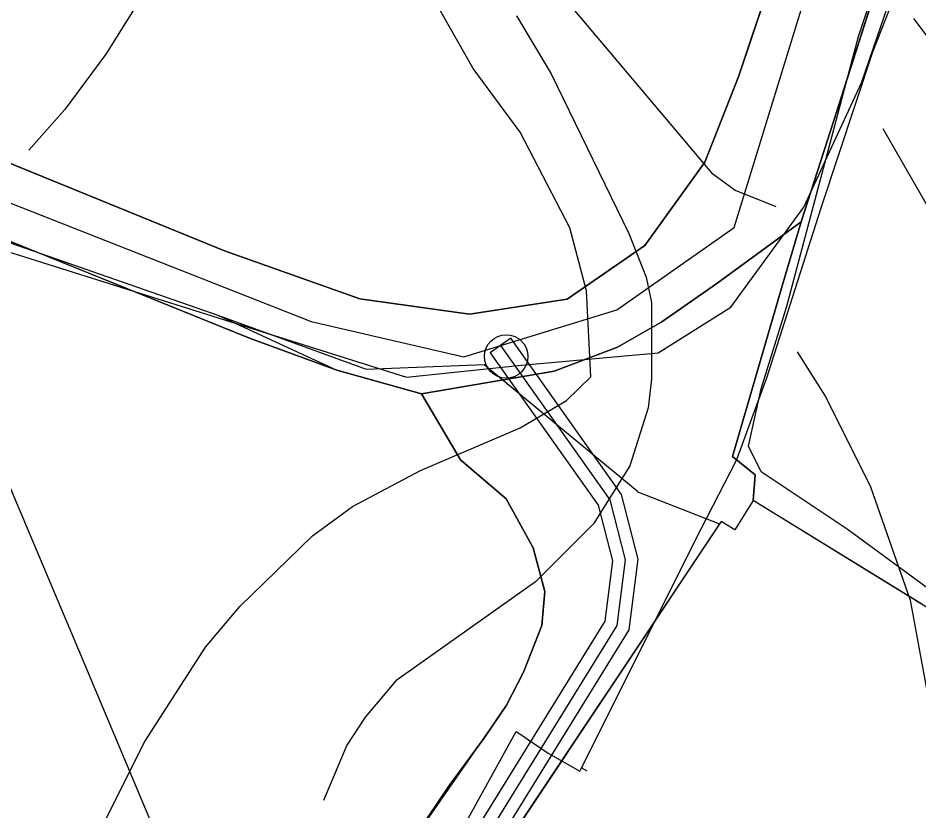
# Model space of a CAD drawing. Extents: x -662620 to -656370, y -1067090 to -1062990.
# Drawn here: x -657508.5 to -657366.5, y -1064149.9 to -1064024.9 of the extents above; entities that cross this region are included whole.
import ezdxf

# ---------------------------------------------------------------- set-up
doc = ezdxf.new("R2010")
doc.units = 0
for name, color, linetype in [('Agrotechnicka_opatreni_hrazkovani_a_dulkovani__mulcovani', 7, 'Continuous'), ('CESTA_ZABOR', 7, 'Continuous'), ('ELEK__VEDENÍ_VN_-_NADZEMNÍ', 7, 'Continuous'), ('LOKÁLNÍ_BIOCENTRUM_-_NAVRŽENÝ', 7, 'Continuous'), ('OBVOD_PÚ', 7, 'Continuous'), ('Ochr__pás__vod__zdroje_II__stupně', 7, 'Continuous'), ('Organizacni_opatreni_ochranne_zatravnení__protierozni_rozmistovani_plodin__osevni_postup__stridani_plodin', 7, 'Continuous'), ('ORNÁ_PŮDA_-_STÁVAJÍCÍ', 7, 'Continuous'), ('OSTATNÍ_PLOCHA_-_STÁVAJÍCÍ', 7, 'Continuous'), ('PLYNOVOD_-_STL', 7, 'Continuous'), ('Plynovod_-_vedeni_katod__ochrany', 7, 'Continuous'), ('POLNÍ_CESTA_STÁVAJÍCÍ_-_KRAJ', 7, 'Continuous'), ('POLNÍ_CESTA_STÁVAJÍCÍ_-_OSA', 7, 'Continuous'), ('SILNICE_II__TŘÍDY_A_III__TŘÍDY', 7, 'Continuous'), ('TRVALÝ_TRÁVNÍ_POROST_-_NAVRŽENÝ', 7, 'Continuous'), ('VRSTEVNICE_ZDŮRAZNĚNÁ', 7, 'Continuous'), ('VRSTEVNICE_ZÁKLADNÍ', 7, 'Continuous')]:
    doc.layers.add(name, color=color, linetype=linetype)

msp = doc.modelspace()

# ---------------------------------------------------------------- linework, layer by layer
at = {"layer": 'Agrotechnicka_opatreni_hrazkovani_a_dulkovani__mulcovani'}
msp.add_lwpolyline([(-657347.75, -1064127.57), (-657377.82, -1064105.48), (-657391.35, -1064096.44), (-657393.35, -1064092.42), (-657391.35, -1064083.39), (-657387.34, -1064070.33), (-657376.01, -1064027.86), (-657364.99, -1063994.72)], dxfattribs=at)
at = {"layer": 'CESTA_ZABOR'}
for points in [[(-657457.93, -1064265.38), (-657454.56, -1064222.06), (-657451.07, -1064198.96), (-657445.43, -1064179.86), (-657438.28, -1064163.61), (-657412.18, -1064121.35), (-657410.75, -1064110.21), (-657413.36, -1064100.02), (-657430.84, -1064075.39), (-657434.1, -1064077.7), (-657417.05, -1064101.73), (-657414.82, -1064110.46), (-657416.03, -1064119.99), (-657441.83, -1064161.74), (-657449.19, -1064178.48), (-657454.99, -1064198.09), (-657458.54, -1064221.61), (-657462.08, -1064264.94), (-657457.93, -1064265.38), (-657457.93, -1064265.38)], [(-657457.93, -1064265.38), (-657454.56, -1064222.06), (-657451.07, -1064198.96), (-657445.43, -1064179.86), (-657438.28, -1064163.61), (-657412.18, -1064121.35), (-657410.75, -1064110.21), (-657413.36, -1064100.02), (-657430.84, -1064075.39), (-657434.1, -1064077.7), (-657417.05, -1064101.73), (-657414.82, -1064110.46), (-657416.03, -1064119.99), (-657441.83, -1064161.74), (-657449.19, -1064178.48), (-657454.99, -1064198.09), (-657458.54, -1064221.61), (-657462.08, -1064264.94)]]:
    msp.add_lwpolyline(points, dxfattribs=at)
at = {"layer": 'ELEK__VEDENÍ_VN_-_NADZEMNÍ'}
msp.add_lwpolyline([(-657634.95, -1063857.32), (-657581.96, -1063927.98), (-657560.19, -1063979.98), (-657528.35, -1064055.02), (-657499.38, -1064123.52), (-657468.5, -1064196.97)], dxfattribs=at)
at = {"layer": 'LOKÁLNÍ_BIOCENTRUM_-_NAVRŽENÝ'}
msp.add_lwpolyline([(-657615.1, -1064022.96), (-657557.94, -1064043.24), (-657508.39, -1064060.84), (-657476.99, -1064071.79), (-657453.62, -1064080.3), (-657435.01, -1064079.53), (-657410.92, -1064099.45), (-657410.96, -1064099.55), (-657397.93, -1064104.67), (-657434.53, -1064159.55), (-657443.45, -1064178.87), (-657450.53, -1064209.85), (-657453.56, -1064242.28)], dxfattribs=at)
at = {"layer": 'OBVOD_PÚ'}
for points in [[(-657392.61, -1064100.95), (-657395.53, -1064105.61)], [(-657304.33, -1064155.33), (-657392.61, -1064100.95)], [(-657397.67, -1064104.28), (-657434.53, -1064159.55)], [(-657395.53, -1064105.61), (-657397.67, -1064104.28)]]:
    msp.add_lwpolyline(points, dxfattribs=at)
at = {"layer": 'Ochr__pás__vod__zdroje_II__stupně'}
msp.add_lwpolyline([(-657595.77, -1063736.63), (-657613.59, -1063825.23), (-657649.12, -1063993.23), (-657646.25, -1064010.94), (-657514.23, -1064060.49), (-657447.29, -1064081.53), (-657429.12, -1064079.62), (-657407.6, -1064077.71), (-657396.13, -1064070.53), (-657384.65, -1064054.75), (-657375.57, -1064035.15), (-657364.57, -1064003.11), (-657352.68, -1063948.94), (-657307.8, -1063808.07), (-657262.97, -1063854.18), (-657166.64, -1063958.15)], dxfattribs=at)
at = {"layer": 'Organizacni_opatreni_ochranne_zatravnení__protierozni_rozmistovani_plodin__osevni_postup__stridani_plodin'}
msp.add_lwpolyline([(-657390.04, -1064019.55), (-657394.9, -1064034.07), (-657400.27, -1064047.64), (-657409.71, -1064060.81), (-657421.94, -1064069.22), (-657437.35, -1064071.61), (-657454.62, -1064069.18), (-657475.98, -1064061.63), (-657519.12, -1064044.03), (-657524.67, -1064041.53), (-657549.58, -1064032.65), (-657595.3, -1064015.59)], dxfattribs=at)
at = {"layer": 'ORNÁ_PŮDA_-_STÁVAJÍCÍ'}
for p, q in [((-657379.93, -1064041.08), (-657366.76, -1064000.07)), ((-657390.04, -1064019.55), (-657394.9, -1064034.07)), ((-657394.9, -1064034.07), (-657400.27, -1064047.64)), ((-657385.04, -1064057.08), (-657379.93, -1064041.08)), ((-657475.98, -1064061.63), (-657519.12, -1064044.03)), ((-657400.27, -1064047.64), (-657409.71, -1064060.81)), ((-657387.91, -1064066.6), (-657385.04, -1064057.08)), ((-657510.18, -1064059.95), (-657472.02, -1064075.38)), ((-657454.62, -1064069.18), (-657475.98, -1064061.63)), ((-657409.71, -1064060.81), (-657421.94, -1064069.22)), ((-657395.89, -1064094.06), (-657387.91, -1064066.6)), ((-657437.35, -1064071.61), (-657454.62, -1064069.18)), ((-657421.94, -1064069.22), (-657437.35, -1064071.61)), ((-657472.02, -1064075.38), (-657458.24, -1064080.42)), ((-657458.24, -1064080.42), (-657458.23, -1064080.42)), ((-657458.23, -1064080.42), (-657444.91, -1064084.16)), ((-657444.91, -1064084.16), (-657438.77, -1064094.56)), ((-657438.77, -1064094.56), (-657431.56, -1064100.7)), ((-657392.33, -1064096.91), (-657395.89, -1064094.06)), ((-657392.61, -1064100.95), (-657392.33, -1064096.91)), ((-657431.56, -1064100.7), (-657427.32, -1064108.43)), ((-657366.22, -1064117.2), (-657392.61, -1064100.95)), ((-657427.32, -1064108.43), (-657425.45, -1064115.29)), ((-657425.45, -1064115.29), (-657425.92, -1064120.66)), ((-657425.92, -1064120.66), (-657428.81, -1064128.04)), ((-657428.81, -1064128.04), (-657431.53, -1064133.23)), ((-657431.53, -1064133.23), (-657435.1, -1064138.47)), ((-657435.1, -1064138.47), (-657440.48, -1064145.85)), ((-657440.48, -1064145.85), (-657447.72, -1064156.59))]:
    msp.add_line(p, q, dxfattribs=at)
for points in [[(-657366.22, -1064117.2), (-657392.61, -1064100.95), (-657392.33, -1064096.91), (-657395.89, -1064094.06), (-657387.91, -1064066.6), (-657385.04, -1064057.08), (-657379.93, -1064041.08), (-657366.76, -1064000.07)], [(-657390.04, -1064019.55), (-657394.9, -1064034.07), (-657400.27, -1064047.64), (-657409.71, -1064060.81), (-657421.94, -1064069.22), (-657437.35, -1064071.61), (-657454.62, -1064069.18), (-657475.98, -1064061.63), (-657519.12, -1064044.03), (-657524.67, -1064041.53), (-657549.58, -1064032.65), (-657595.3, -1064015.59)], [(-657510.18, -1064059.95), (-657472.02, -1064075.38), (-657458.24, -1064080.42), (-657458.23, -1064080.42), (-657444.91, -1064084.16), (-657438.77, -1064094.56), (-657431.56, -1064100.7), (-657427.32, -1064108.43), (-657425.45, -1064115.29), (-657425.92, -1064120.66), (-657428.81, -1064128.04), (-657431.53, -1064133.23), (-657435.1, -1064138.47), (-657440.48, -1064145.85), (-657447.72, -1064156.59), (-657456.27, -1064168.36), (-657464.88, -1064180.58), (-657469.37, -1064188.4), (-657474.01, -1064197.15), (-657479.53, -1064209.36), (-657483.53, -1064219.56)]]:
    msp.add_lwpolyline(points, dxfattribs=at)
at = {"layer": 'OSTATNÍ_PLOCHA_-_STÁVAJÍCÍ'}
for p, q in [((-657366.76, -1064000.07), (-657379.93, -1064041.08)), ((-657366.76, -1064000.07), (-657379.93, -1064041.08)), ((-657394.9, -1064034.07), (-657390.04, -1064019.55)), ((-657394.9, -1064034.07), (-657390.04, -1064019.55)), ((-657400.27, -1064047.64), (-657394.9, -1064034.07)), ((-657400.27, -1064047.64), (-657394.9, -1064034.07)), ((-657379.93, -1064041.08), (-657385.04, -1064057.08)), ((-657379.93, -1064041.08), (-657385.04, -1064057.08)), ((-657519.12, -1064044.03), (-657475.98, -1064061.63)), ((-657519.12, -1064044.03), (-657475.98, -1064061.63)), ((-657409.71, -1064060.81), (-657400.27, -1064047.64)), ((-657409.71, -1064060.81), (-657400.27, -1064047.64)), ((-657385.04, -1064057.08), (-657398.35, -1064066.8)), ((-657398.35, -1064066.8), (-657385.04, -1064057.08)), ((-657385.04, -1064057.08), (-657398.35, -1064066.8)), ((-657398.35, -1064066.8), (-657385.04, -1064057.08)), ((-657385.04, -1064057.08), (-657387.91, -1064066.6)), ((-657385.04, -1064057.08), (-657387.91, -1064066.6)), ((-657472.03, -1064075.37), (-657510.19, -1064059.94)), ((-657472.03, -1064075.37), (-657510.19, -1064059.94)), ((-657475.98, -1064061.63), (-657454.62, -1064069.18)), ((-657475.98, -1064061.63), (-657454.62, -1064069.18)), ((-657421.94, -1064069.22), (-657409.71, -1064060.81)), ((-657421.94, -1064069.22), (-657409.71, -1064060.81)), ((-657398.35, -1064066.8), (-657407, -1064072.8)), ((-657407, -1064072.8), (-657398.35, -1064066.8)), ((-657398.35, -1064066.8), (-657407, -1064072.8)), ((-657407, -1064072.8), (-657398.35, -1064066.8)), ((-657387.91, -1064066.6), (-657395.89, -1064094.06)), ((-657387.91, -1064066.6), (-657395.89, -1064094.06)), ((-657454.62, -1064069.18), (-657437.35, -1064071.61)), ((-657454.62, -1064069.18), (-657437.35, -1064071.61)), ((-657437.35, -1064071.61), (-657421.94, -1064069.22)), ((-657437.35, -1064071.61), (-657421.94, -1064069.22)), ((-657407, -1064072.8), (-657414, -1064076.8)), ((-657414, -1064076.8), (-657407, -1064072.8)), ((-657407, -1064072.8), (-657414, -1064076.8)), ((-657414, -1064076.8), (-657407, -1064072.8)), ((-657458.24, -1064080.41), (-657472.03, -1064075.37)), ((-657458.24, -1064080.41), (-657472.03, -1064075.37)), ((-657414, -1064076.8), (-657424, -1064080.6)), ((-657424, -1064080.6), (-657414, -1064076.8)), ((-657414, -1064076.8), (-657424, -1064080.6)), ((-657424, -1064080.6), (-657414, -1064076.8)), ((-657444.91, -1064084.16), (-657458.24, -1064080.41)), ((-657444.91, -1064084.16), (-657458.24, -1064080.41)), ((-657424, -1064080.6), (-657444.91, -1064084.16)), ((-657444.91, -1064084.16), (-657424, -1064080.6)), ((-657424, -1064080.6), (-657444.91, -1064084.16)), ((-657444.91, -1064084.16), (-657424, -1064080.6)), ((-657438.77, -1064094.56), (-657444.91, -1064084.16)), ((-657438.77, -1064094.56), (-657444.91, -1064084.16)), ((-657431.56, -1064100.7), (-657438.77, -1064094.56)), ((-657431.56, -1064100.7), (-657438.77, -1064094.56)), ((-657395.89, -1064094.06), (-657392.33, -1064096.91)), ((-657395.89, -1064094.06), (-657392.33, -1064096.91)), ((-657392.33, -1064096.91), (-657392.61, -1064100.95)), ((-657392.33, -1064096.91), (-657392.61, -1064100.95)), ((-657427.32, -1064108.43), (-657431.56, -1064100.7)), ((-657427.32, -1064108.43), (-657431.56, -1064100.7)), ((-657392.61, -1064100.95), (-657395.53, -1064105.61)), ((-657392.61, -1064100.95), (-657395.53, -1064105.61)), ((-657397.67, -1064104.28), (-657434.53, -1064159.55)), ((-657397.67, -1064104.28), (-657434.53, -1064159.55)), ((-657395.53, -1064105.61), (-657397.67, -1064104.28)), ((-657395.53, -1064105.61), (-657397.67, -1064104.28)), ((-657425.45, -1064115.29), (-657427.32, -1064108.43)), ((-657425.45, -1064115.29), (-657427.32, -1064108.43)), ((-657425.92, -1064120.66), (-657425.45, -1064115.29)), ((-657425.92, -1064120.66), (-657425.45, -1064115.29)), ((-657428.81, -1064128.04), (-657425.92, -1064120.66)), ((-657428.81, -1064128.04), (-657425.92, -1064120.66)), ((-657431.53, -1064133.23), (-657428.81, -1064128.04)), ((-657431.53, -1064133.23), (-657428.81, -1064128.04)), ((-657435.1, -1064138.47), (-657431.53, -1064133.23)), ((-657435.1, -1064138.47), (-657431.53, -1064133.23)), ((-657440.48, -1064145.85), (-657435.1, -1064138.47)), ((-657440.48, -1064145.85), (-657435.1, -1064138.47)), ((-657447.72, -1064156.59), (-657440.48, -1064145.85)), ((-657447.72, -1064156.59), (-657440.48, -1064145.85))]:
    msp.add_line(p, q, dxfattribs=at)
for points in [[(-657366.76, -1064000.07), (-657379.93, -1064041.08), (-657385.04, -1064057.08), (-657398.35, -1064066.8), (-657407, -1064072.8), (-657414, -1064076.8), (-657424, -1064080.6), (-657444.91, -1064084.16), (-657458.24, -1064080.41), (-657472.03, -1064075.37), (-657510.19, -1064059.94), (-657544.58, -1064046.62), (-657569.15, -1064037.07), (-657602.27, -1064023.9)], [(-657366.76, -1064000.07), (-657379.93, -1064041.08), (-657385.04, -1064057.08), (-657398.35, -1064066.8), (-657407, -1064072.8), (-657414, -1064076.8), (-657424, -1064080.6), (-657444.91, -1064084.16), (-657458.24, -1064080.41), (-657472.03, -1064075.37), (-657510.19, -1064059.94), (-657544.58, -1064046.62), (-657569.15, -1064037.07), (-657602.27, -1064023.9)], [(-657595.3, -1064015.59), (-657549.58, -1064032.65), (-657524.67, -1064041.53), (-657519.12, -1064044.03), (-657475.98, -1064061.63), (-657454.62, -1064069.18), (-657437.35, -1064071.61), (-657421.94, -1064069.22), (-657409.71, -1064060.81), (-657400.27, -1064047.64), (-657394.9, -1064034.07), (-657390.04, -1064019.55)], [(-657595.3, -1064015.59), (-657549.58, -1064032.65), (-657524.67, -1064041.53), (-657519.12, -1064044.03), (-657475.98, -1064061.63), (-657454.62, -1064069.18), (-657437.35, -1064071.61), (-657421.94, -1064069.22), (-657409.71, -1064060.81), (-657400.27, -1064047.64), (-657394.9, -1064034.07), (-657390.04, -1064019.55)], [(-657447.72, -1064156.59), (-657440.48, -1064145.85), (-657435.1, -1064138.47), (-657431.53, -1064133.23), (-657428.81, -1064128.04), (-657425.92, -1064120.66), (-657425.45, -1064115.29), (-657427.32, -1064108.43), (-657431.56, -1064100.7), (-657438.77, -1064094.56), (-657444.91, -1064084.16), (-657424, -1064080.6), (-657414, -1064076.8), (-657407, -1064072.8), (-657398.35, -1064066.8), (-657385.04, -1064057.08), (-657387.91, -1064066.6), (-657395.89, -1064094.06), (-657392.33, -1064096.91), (-657392.61, -1064100.95), (-657395.53, -1064105.61), (-657397.67, -1064104.28), (-657434.53, -1064159.55)], [(-657447.72, -1064156.59), (-657440.48, -1064145.85), (-657435.1, -1064138.47), (-657431.53, -1064133.23), (-657428.81, -1064128.04), (-657425.92, -1064120.66), (-657425.45, -1064115.29), (-657427.32, -1064108.43), (-657431.56, -1064100.7), (-657438.77, -1064094.56), (-657444.91, -1064084.16), (-657424, -1064080.6), (-657414, -1064076.8), (-657407, -1064072.8), (-657398.35, -1064066.8), (-657385.04, -1064057.08), (-657387.91, -1064066.6), (-657395.89, -1064094.06), (-657392.33, -1064096.91), (-657392.61, -1064100.95), (-657395.53, -1064105.61), (-657397.67, -1064104.28), (-657434.53, -1064159.55)]]:
    msp.add_lwpolyline(points, dxfattribs=at)
at = {"layer": 'PLYNOVOD_-_STL'}
for points in [[(-657418.99, -1064143.49), (-657419.45, -1064143.23), (-657419.69, -1064143.09)], [(-657418.99, -1064143.49), (-657418.87, -1064143.56)]]:
    msp.add_lwpolyline(points, dxfattribs=at)
at = {"layer": 'Plynovod_-_vedeni_katod__ochrany'}
msp.add_lwpolyline([(-657471.92, -1064231.17), (-657463.78, -1064213.63), (-657457.28, -1064197.67), (-657455.09, -1064189.87), (-657451.59, -1064180.64), (-657449.44, -1064172.93), (-657449.71, -1064172.25), (-657446.38, -1064166.45), (-657438.39, -1064152.61), (-657429.97, -1064137.37), (-657429.72, -1064137.51), (-657424.96, -1064140.77), (-657419.96, -1064143.63), (-657419.69, -1064143.09), (-657413.07, -1064129.89), (-657401.79, -1064107.29), (-657395.18, -1064094.52), (-657392.03, -1064085.92), (-657390.48, -1064081.62), (-657381.91, -1064054.85), (-657373.77, -1064030.25), (-657367.84, -1064015.12)], dxfattribs=at)
at = {"layer": 'POLNÍ_CESTA_STÁVAJÍCÍ_-_KRAJ'}
for points in [[(-657389, -1064322.02), (-657392.34, -1064315.76), (-657398.78, -1064307.95), (-657407.24, -1064301.31), (-657446.2, -1064288.97), (-657452.19, -1064286.55), (-657456.57, -1064277.25), (-657456.57, -1064277.25), (-657458.06, -1064268.15), (-657454.56, -1064222.06), (-657451.07, -1064198.96), (-657445.43, -1064179.86), (-657438.28, -1064163.61), (-657412.18, -1064121.35), (-657410.75, -1064110.21), (-657413.36, -1064100.02), (-657430.84, -1064075.39)], [(-657434.1, -1064077.7), (-657417.05, -1064101.73), (-657414.82, -1064110.46), (-657416.03, -1064119.99), (-657441.83, -1064161.74), (-657449.19, -1064178.48), (-657454.99, -1064198.09), (-657458.54, -1064221.61), (-657462.08, -1064268.32), (-657460.19, -1064278.95), (-657460.19, -1064278.95), (-657455.14, -1064289.68), (-657447.56, -1064292.73), (-657409.14, -1064304.9), (-657401.59, -1064310.82), (-657395.68, -1064318), (-657392.53, -1064323.9)]]:
    msp.add_lwpolyline(points, dxfattribs=at)
msp.add_circle((-657431.55, -1064078.27), 3.43, dxfattribs=at)
at = {"layer": 'POLNÍ_CESTA_STÁVAJÍCÍ_-_OSA'}
msp.add_lwpolyline([(-657432.47, -1064076.55), (-657415.2, -1064100.88), (-657412.79, -1064110.33), (-657414.1, -1064120.67), (-657440.06, -1064162.67), (-657447.31, -1064179.17), (-657453.03, -1064198.52), (-657456.55, -1064221.83), (-657460.07, -1064268.24), (-657458.38, -1064278.1), (-657458.38, -1064278.1), (-657453.67, -1064288.12), (-657446.88, -1064290.85), (-657408.19, -1064303.11), (-657400.19, -1064309.39), (-657394.01, -1064316.88), (-657390.77, -1064322.96)], dxfattribs=at)
at = {"layer": 'SILNICE_II__TŘÍDY_A_III__TŘÍDY'}
msp.add_lwpolyline([(-658537.53, -1064703.19), (-658510.68, -1064674.03), (-658492.63, -1064651.35), (-658479.67, -1064624.04), (-658422.27, -1064443.06), (-658078.82, -1064147.74), (-657816.84, -1063964.45), (-657793.69, -1063952.41), (-657766.85, -1063952.41), (-657741.85, -1063962.6), (-657697.42, -1063980.18), (-657462.28, -1064072.76), (-657438.21, -1064078.31), (-657414.14, -1064070.91), (-657395.63, -1064057.95), (-657315.13, -1063796.42)], dxfattribs=at)
at = {"layer": 'TRVALÝ_TRÁVNÍ_POROST_-_NAVRŽENÝ'}
msp.add_lwpolyline([(-657633.47, -1064015.78), (-657508.39, -1064060.84), (-657476.99, -1064071.79), (-657458.24, -1064080.41), (-657444.91, -1064084.16), (-657438.77, -1064094.56), (-657431.56, -1064100.7), (-657427.32, -1064108.43), (-657425.45, -1064115.29), (-657425.92, -1064120.66), (-657428.81, -1064128.04), (-657431.53, -1064133.23), (-657447.72, -1064156.59), (-657464.88, -1064180.58), (-657469.37, -1064188.4), (-657479.53, -1064209.36), (-657483.53, -1064219.56)], dxfattribs=at)
at = {"layer": 'VRSTEVNICE_ZDŮRAZNĚNÁ'}
msp.add_lwpolyline([(-657522.77, -1064371.67), (-657529.41, -1064360.65), (-657537.55, -1064341.64), (-657538.7, -1064337.64), (-657540.41, -1064325.63), (-657540.12, -1064313.63), (-657537.98, -1064298.76), (-657531.69, -1064272.75), (-657505.11, -1064179.84), (-657495.96, -1064153.83), (-657488.53, -1064138.96), (-657478.95, -1064124.1), (-657473.52, -1064117.66), (-657462.08, -1064106.52), (-657455.8, -1064101.94), (-657445.08, -1064096.22), (-657429.35, -1064089.51), (-657422.06, -1064085.22), (-657418.2, -1064081.5), (-657418.92, -1064067.92), (-657421.5, -1064057.99), (-657429.35, -1064042.91), (-657436.78, -1064032.9), (-657446.65, -1064015.47)], dxfattribs=at)
at = {"layer": 'VRSTEVNICE_ZÁKLADNÍ'}
for points in [[(-657485.24, -1063651.85), (-657485.67, -1063667.28), (-657484.95, -1063677.29), (-657482.24, -1063694.44), (-657483.24, -1063710.45), (-657492.1, -1063749.61), (-657492.67, -1063756.19), (-657492.67, -1063773.63), (-657490.67, -1063806.79), (-657490.67, -1063815.93), (-657494.39, -1063864.24), (-657493.53, -1063877.11), (-657488.67, -1063912.84), (-657480.95, -1063948.57), (-657478.52, -1063971.44), (-657478.38, -1063988.6), (-657480.24, -1064001.46), (-657481.95, -1064007.18), (-657486.53, -1064017.61), (-657494.67, -1064030.62), (-657501.11, -1064039.34), (-657506.82, -1064045.77)], [(-657485.24, -1063651.85), (-657485.67, -1063667.28), (-657484.95, -1063677.29), (-657482.24, -1063694.44), (-657483.24, -1063710.45), (-657492.1, -1063749.61), (-657492.67, -1063756.19), (-657492.67, -1063773.63), (-657490.67, -1063806.79), (-657490.67, -1063815.93), (-657494.39, -1063864.24), (-657493.53, -1063877.11), (-657488.67, -1063912.84), (-657480.95, -1063948.57), (-657478.52, -1063971.44), (-657478.38, -1063988.6), (-657480.24, -1064001.46), (-657481.95, -1064007.18), (-657486.53, -1064017.61), (-657494.67, -1064030.62), (-657501.11, -1064039.34), (-657506.82, -1064045.77)], [(-657423.63, -1064020.33), (-657399.19, -1064049.34), (-657395.48, -1064052.06), (-657389.05, -1064054.63)], [(-657423.63, -1064020.33), (-657399.19, -1064049.34), (-657395.48, -1064052.06), (-657389.05, -1064054.63)], [(-657429.92, -1064024.62), (-657424.49, -1064033.76), (-657412.2, -1064058.92), (-657409.49, -1064065.78), (-657408.63, -1064069.78), (-657408.63, -1064081.79), (-657409.2, -1064086.36), (-657412.06, -1064095.51), (-657417.78, -1064104.66), (-657426.92, -1064113.8), (-657448.94, -1064129.38), (-657453.79, -1064135.1), (-657456.65, -1064139.53), (-657460.37, -1064148.25)], [(-657429.92, -1064024.62), (-657424.49, -1064033.76), (-657412.2, -1064058.92), (-657409.49, -1064065.78), (-657408.63, -1064069.78), (-657408.63, -1064081.79), (-657409.2, -1064086.36), (-657412.06, -1064095.51), (-657417.78, -1064104.66), (-657426.92, -1064113.8), (-657448.94, -1064129.38), (-657453.79, -1064135.1), (-657456.65, -1064139.53), (-657460.37, -1064148.25)], [(-657342.02, -1064058.63), (-657367.32, -1064025.04)], [(-657342.02, -1064058.63), (-657367.32, -1064025.04)], [(-657372.21, -1064042.37), (-657353.46, -1064074.93)], [(-657372.21, -1064042.37), (-657353.46, -1064074.93)], [(-657385.68, -1064077.52), (-657381.29, -1064084.55), (-657374.18, -1064098.65), (-657367.89, -1064116.66), (-657365.32, -1064130.67)], [(-657385.68, -1064077.52), (-657381.29, -1064084.55), (-657374.18, -1064098.65), (-657367.89, -1064116.66), (-657365.32, -1064130.67)]]:
    msp.add_lwpolyline(points, dxfattribs=at)

doc.saveas('drawing.dxf')
